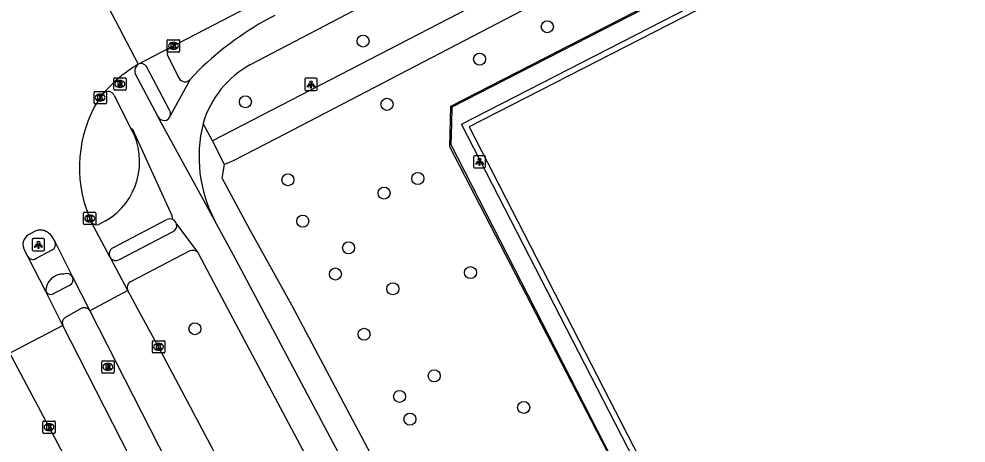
# Model space of a CAD drawing. Extents: x 158838 to 160074, y 386376 to 387776.
# Drawn here: x 159241.9 to 159318.9, y 387112 to 387146.5 of the extents above; entities that cross this region are included whole.
import ezdxf

# ---------------------------------------------------------------- set-up
doc = ezdxf.new("R2010")
doc.units = 0
for name, color, linetype in [('IMGEO_Boom', 7, 'Continuous'), ('IMGEO_Fietspad_gesloten', 7, 'Continuous'), ('IMGEO_Fietspad_open', 7, 'Continuous'), ('IMGEO_Hek', 7, 'Continuous'), ('IMGEO_Kolk', 7, 'Continuous'), ('IMGEO_Lichtpunt', 7, 'Continuous'), ('IMGEO_Rijbaan_lokaal_gesloten', 7, 'Continuous'), ('IMGEO_Rioolput', 7, 'Continuous'), ('IMGEO_Voetpad_open', 7, 'Continuous')]:
    doc.layers.add(name, color=color, linetype=linetype)

msp = doc.modelspace()

# ---------------------------------------------------------------- linework, layer by layer
at = {"layer": 'IMGEO_Boom'}
for centre in [(159284.851, 387145.872), (159269.872, 387144.705), (159279.347, 387143.236), (159260.313, 387139.774), (159271.82, 387139.565), (159274.326, 387133.536), (159263.77, 387133.437), (159271.58, 387132.353), (159264.973, 387130.069), (159268.701, 387127.909), (159278.604, 387125.892), (159267.626, 387125.778), (159272.293, 387124.581), (159256.21, 387121.334), (159269.96, 387120.879), (159275.658, 387117.504), (159272.841, 387115.834), (159282.929, 387114.938), (159273.686, 387113.987)]:
    msp.add_circle(centre, 0.489, dxfattribs=at)
at = {"layer": 'IMGEO_Fietspad_gesloten'}
for points in [[(159260.733, 387142.792), (159296.177, 387161.357), (159333.229, 387180.454)], [(159253.219, 387138.542), (159251.365, 387142.068)], [(159256.49, 387142.313), (159255.814, 387141.578)], [(159255.814, 387141.578), (159254.202, 387138.624)], [(159249.658, 387140.286), (159251.013, 387137.611)], [(159257.832, 387130.098), (159257.116, 387131.409), (159253.22, 387138.529), (159253.219, 387138.542)], [(159254.421, 387130.208), (159254.365, 387130.492), (159251.152, 387137.524), (159251.013, 387137.611)], [(159249.494, 387127.885), (159253.94, 387130.197)], [(159248.955, 387130.087), (159248.401, 387129.799)], [(159254.72, 387129.831), (159256.446, 387127.537)], [(159314.185, 387024.122), (159313.935, 387024.592), (159304.248, 387042.785), (159259.512, 387127.003), (159257.832, 387130.098)], [(159256.446, 387127.537), (159257.729, 387125.109), (159294.989, 387055.058)]]:
    msp.add_lwpolyline(points, dxfattribs=at)
for centre, radius, start, end in [((159275.078, 387123.126), 26.714, 117.62564, 134.09216), ((159251.959, 387142.293), 0.635, 123.6409, 200.77053), ((159264.55, 387135.768), 7.994, 118.51899, 163.74805), ((159249.148, 387140.044), 0.565, 25.36375, 133.17334), ((159253.694, 387138.786), 0.533, 207.17265, 342.36428), ((159267.657, 387135.299), 11.116, 165.90824, 207.89387), ((159246.124, 387134.905), 5.588, 300.44263, 28.9621), ((159254.192, 387129.719), 0.54, 64.86671, 117.75343), ((159254.194, 387129.721), 0.537, 11.79431, 65.0418), ((159248.221, 387130.318), 0.549, 211.34105, 289.16126), ((159249.786, 387127.418), 0.551, 121.9558, 201.78928)]:
    msp.add_arc(centre, radius, start, end, dxfattribs=at)
at = {"layer": 'IMGEO_Fietspad_open'}
msp.add_lwpolyline([(159243.289, 387127.028), (159244.61, 387127.75)], dxfattribs=at)
for centre, radius, start, end in [((159244.397, 387128.18), 0.48, 296.30286, 23.37574), ((159243.048, 387127.434), 0.472, 208.82184, 300.77157), ((159245.535, 387124.32), 1.457, 88.74382, 178.41565), ((159245.798, 387125.295), 0.533, 29.86378, 115.71044)]:
    msp.add_arc(centre, radius, start, end, dxfattribs=at)
at = {"layer": 'IMGEO_Hek'}
for points in [[(159277.084, 387137.99), (159277.126, 387139.373), (159346.089, 387174.713)], [(159277.882, 387137.966), (159342.113, 387170.898), (159351.718, 387152.3)], [(159295.195, 387100.781), (159295.224, 387100.798), (159277.032, 387136.274), (159277.084, 387137.99)], [(159293.422, 387107.692), (159277.882, 387137.966)]]:
    msp.add_lwpolyline(points, dxfattribs=at)
at = {"layer": 'IMGEO_Kolk'}
for p, q in [((159254.039, 387144.816), (159254.891, 387144.816)), ((159253.964, 387143.89), (159253.964, 387144.742)), ((159254.475, 387144.036), (159254.45, 387144.036)), ((159254.452, 387144.596), (159254.477, 387144.596)), ((159254.965, 387144.742), (159254.965, 387143.89)), ((159254.891, 387143.816), (159254.039, 387143.816)), ((159248.011, 387139.686), (159248.011, 387140.538)), ((159248.086, 387140.612), (159248.938, 387140.612)), ((159248.499, 387140.392), (159248.524, 387140.392)), ((159249.012, 387140.538), (159249.012, 387139.686)), ((159248.938, 387139.612), (159248.086, 387139.612)), ((159248.522, 387139.832), (159248.497, 387139.832)), ((159247.16, 387129.867), (159247.16, 387130.719)), ((159247.235, 387130.793), (159248.087, 387130.793)), ((159247.648, 387130.573), (159247.673, 387130.573)), ((159248.161, 387130.719), (159248.161, 387129.867)), ((159248.087, 387129.793), (159247.235, 387129.793)), ((159247.671, 387130.013), (159247.646, 387130.013)), ((159252.753, 387119.436), (159252.753, 387120.288)), ((159252.828, 387120.362), (159253.68, 387120.362)), ((159253.754, 387120.288), (159253.754, 387119.436)), ((159253.264, 387119.582), (159253.239, 387119.582)), ((159253.241, 387120.142), (159253.266, 387120.142)), ((159253.68, 387119.362), (159252.828, 387119.362)), ((159243.852, 387112.907), (159243.852, 387113.759)), ((159243.927, 387113.833), (159244.779, 387113.833)), ((159244.34, 387113.613), (159244.365, 387113.613)), ((159244.853, 387113.759), (159244.853, 387112.907)), ((159244.779, 387112.833), (159243.927, 387112.833)), ((159244.363, 387113.053), (159244.338, 387113.053))]:
    msp.add_line(p, q, dxfattribs=at)
for points in [[(159254.039, 387144.816), (159254.891, 387144.816)], [(159253.964, 387143.89), (159253.964, 387144.742)], [(159254.285, 387144.516), (159254.408, 387144.516), (159254.408, 387144.365), (159254.538, 387144.516), (159254.702, 387144.516), (159254.556, 387144.365), (159254.709, 387144.116), (159254.557, 387144.116), (159254.472, 387144.28), (159254.408, 387144.213), (159254.408, 387144.116), (159254.285, 387144.116), (159254.285, 387144.516)], [(159254.965, 387144.742), (159254.965, 387143.89)], [(159254.891, 387143.816), (159254.039, 387143.816)], [(159248.011, 387139.686), (159248.011, 387140.538)], [(159248.086, 387140.612), (159248.938, 387140.612)], [(159248.332, 387140.312), (159248.455, 387140.312), (159248.455, 387140.161), (159248.585, 387140.312), (159248.749, 387140.312), (159248.603, 387140.161), (159248.756, 387139.912), (159248.604, 387139.912), (159248.519, 387140.076), (159248.455, 387140.009), (159248.455, 387139.912), (159248.332, 387139.912), (159248.332, 387140.312)], [(159249.012, 387140.538), (159249.012, 387139.686)], [(159248.938, 387139.612), (159248.086, 387139.612)], [(159247.16, 387129.867), (159247.16, 387130.719)], [(159247.235, 387130.793), (159248.087, 387130.793)], [(159247.481, 387130.493), (159247.604, 387130.493), (159247.604, 387130.342), (159247.734, 387130.493), (159247.898, 387130.493), (159247.752, 387130.342), (159247.905, 387130.093), (159247.753, 387130.093), (159247.668, 387130.257), (159247.604, 387130.19), (159247.604, 387130.093), (159247.481, 387130.093), (159247.481, 387130.493)], [(159248.161, 387130.719), (159248.161, 387129.867)], [(159248.087, 387129.793), (159247.235, 387129.793)], [(159252.753, 387119.436), (159252.753, 387120.288)], [(159252.828, 387120.362), (159253.68, 387120.362)], [(159253.754, 387120.288), (159253.754, 387119.436)], [(159253.074, 387120.062), (159253.197, 387120.062), (159253.197, 387119.911), (159253.327, 387120.062), (159253.491, 387120.062), (159253.345, 387119.911), (159253.498, 387119.662), (159253.346, 387119.662), (159253.261, 387119.826), (159253.197, 387119.759), (159253.197, 387119.662), (159253.074, 387119.662), (159253.074, 387120.062)], [(159253.68, 387119.362), (159252.828, 387119.362)], [(159243.852, 387112.907), (159243.852, 387113.759)], [(159243.927, 387113.833), (159244.779, 387113.833)], [(159244.173, 387113.533), (159244.296, 387113.533), (159244.296, 387113.382), (159244.426, 387113.533), (159244.59, 387113.533), (159244.444, 387113.382), (159244.597, 387113.133), (159244.445, 387113.133), (159244.36, 387113.297), (159244.296, 387113.23), (159244.296, 387113.133), (159244.173, 387113.133), (159244.173, 387113.533)], [(159244.853, 387113.759), (159244.853, 387112.907)], [(159244.779, 387112.833), (159243.927, 387112.833)]]:
    msp.add_lwpolyline(points, dxfattribs=at)
for centre, start, end in [((159254.041, 387144.74), 91.55205, 178.44795), ((159254.041, 387144.74), 91.55205, 178.44795), ((159254.889, 387144.74), 1.55205, 88.44795), ((159254.889, 387144.74), 1.55205, 88.44795), ((159254.041, 387143.892), 181.55205, 268.44795), ((159254.041, 387143.892), 181.55205, 268.44795), ((159254.889, 387143.892), 271.55205, 358.44795), ((159254.889, 387143.892), 271.55205, 358.44795), ((159248.088, 387140.536), 91.55205, 178.44795), ((159248.088, 387140.536), 91.55205, 178.44795), ((159248.936, 387140.536), 1.55205, 88.44795), ((159248.936, 387140.536), 1.55205, 88.44795), ((159248.088, 387139.688), 181.55205, 268.44795), ((159248.088, 387139.688), 181.55205, 268.44795), ((159248.936, 387139.688), 271.55205, 358.44795), ((159248.936, 387139.688), 271.55205, 358.44795), ((159247.237, 387130.717), 91.55205, 178.44795), ((159247.237, 387130.717), 91.55205, 178.44795), ((159248.085, 387130.717), 1.55205, 88.44795), ((159248.085, 387130.717), 1.55205, 88.44795), ((159247.237, 387129.869), 181.55205, 268.44795), ((159247.237, 387129.869), 181.55205, 268.44795), ((159248.085, 387129.869), 271.55205, 358.44795), ((159248.085, 387129.869), 271.55205, 358.44795), ((159252.83, 387120.286), 91.55205, 178.44795), ((159252.83, 387120.286), 91.55205, 178.44795), ((159253.678, 387120.286), 1.55205, 88.44795), ((159253.678, 387120.286), 1.55205, 88.44795), ((159252.83, 387119.438), 181.55205, 268.44795), ((159252.83, 387119.438), 181.55205, 268.44795), ((159253.678, 387119.438), 271.55205, 358.44795), ((159253.678, 387119.438), 271.55205, 358.44795), ((159243.929, 387113.757), 91.55205, 178.44795), ((159243.929, 387113.757), 91.55205, 178.44795), ((159244.777, 387113.757), 1.55205, 88.44795), ((159244.777, 387113.757), 1.55205, 88.44795), ((159243.929, 387112.909), 181.55205, 268.44795), ((159243.929, 387112.909), 181.55205, 268.44795), ((159244.777, 387112.909), 271.55205, 358.44795), ((159244.777, 387112.909), 271.55205, 358.44795)]:
    msp.add_arc(centre, 0.0765, start, end, dxfattribs=at)
for centre, major_axis, ratio, start_param, end_param in [((159254.451, 387144.316), (-0.387, 0.002), 0.722429, 4.712389, 7.853982), ((159254.476, 387144.316), (-0.39, 0.002), 0.717154, 1.570796, 4.712389), ((159248.498, 387140.112), (-0.387, 0.002), 0.722429, 4.712389, 7.853982), ((159248.523, 387140.112), (-0.39, 0.002), 0.717154, 1.570796, 4.712389), ((159247.647, 387130.293), (-0.387, 0.002), 0.722429, 4.712389, 7.853982), ((159247.672, 387130.293), (-0.39, 0.002), 0.717154, 1.570796, 4.712389), ((159253.24, 387119.862), (-0.387, 0.002), 0.722429, 4.712389, 7.853982), ((159253.265, 387119.862), (-0.39, 0.002), 0.717154, 1.570796, 4.712389), ((159244.339, 387113.333), (-0.387, 0.002), 0.722429, 4.712389, 7.853982), ((159244.364, 387113.333), (-0.39, 0.002), 0.717154, 1.570796, 4.712389)]:
    msp.add_ellipse(centre, major_axis=major_axis, ratio=ratio, start_param=start_param, end_param=end_param, dxfattribs=at)
at = {"layer": 'IMGEO_Lichtpunt'}
for p, q in [((159265.139, 387141.59), (159265.139, 387140.783)), ((159265.139, 387141.59), (159265.139, 387140.783)), ((159266.041, 387141.685), (159265.233, 387141.685)), ((159266.041, 387141.685), (159265.233, 387141.685)), ((159266.135, 387140.783), (159266.135, 387141.59)), ((159266.135, 387140.783), (159266.135, 387141.59)), ((159265.233, 387140.689), (159266.041, 387140.689)), ((159265.233, 387140.689), (159266.041, 387140.689)), ((159278.84, 387135.295), (159278.84, 387134.488)), ((159278.84, 387135.295), (159278.84, 387134.488)), ((159279.742, 387135.39), (159278.934, 387135.39)), ((159279.742, 387135.39), (159278.934, 387135.39)), ((159279.836, 387134.488), (159279.836, 387135.295)), ((159279.836, 387134.488), (159279.836, 387135.295)), ((159278.934, 387134.394), (159279.742, 387134.394)), ((159278.934, 387134.394), (159279.742, 387134.394)), ((159243.897, 387128.655), (159243.089, 387128.655)), ((159243.897, 387128.655), (159243.089, 387128.655)), ((159242.995, 387128.56), (159242.995, 387127.753)), ((159242.995, 387128.56), (159242.995, 387127.753)), ((159243.991, 387127.753), (159243.991, 387128.56)), ((159243.991, 387127.753), (159243.991, 387128.56)), ((159243.089, 387127.659), (159243.897, 387127.659)), ((159243.089, 387127.659), (159243.897, 387127.659))]:
    msp.add_line(p, q, dxfattribs=at)
for points in [[(159265.513, 387141.254), (159265.552, 387141.226), (159265.364, 387140.964), (159265.326, 387140.991), (159265.513, 387141.254)], [(159265.615, 387141.206), (159265.662, 387141.206), (159265.662, 387140.884), (159265.615, 387140.884), (159265.615, 387141.206)], [(159265.725, 387141.226), (159265.763, 387141.253), (159265.95, 387140.991), (159265.911, 387140.963), (159265.725, 387141.226)], [(159279.214, 387134.959), (159279.253, 387134.931), (159279.065, 387134.669), (159279.027, 387134.696), (159279.214, 387134.959)], [(159279.316, 387134.911), (159279.363, 387134.911), (159279.363, 387134.589), (159279.316, 387134.589), (159279.316, 387134.911)], [(159279.426, 387134.931), (159279.464, 387134.958), (159279.651, 387134.696), (159279.612, 387134.668), (159279.426, 387134.931)], [(159243.369, 387128.224), (159243.408, 387128.196), (159243.22, 387127.934), (159243.182, 387127.961), (159243.369, 387128.224)], [(159243.471, 387128.176), (159243.518, 387128.176), (159243.518, 387127.854), (159243.471, 387127.854), (159243.471, 387128.176)], [(159243.581, 387128.196), (159243.619, 387128.223), (159243.806, 387127.961), (159243.767, 387127.933), (159243.581, 387128.196)]]:
    msp.add_lwpolyline(points, dxfattribs=at)
for centre in [(159265.638, 387141.388), (159279.339, 387135.093), (159243.494, 387128.358)]:
    msp.add_circle(centre, 0.0994, dxfattribs=at)
for centre, start, end in [((159265.233, 387141.59), 90, 180), ((159265.233, 387141.59), 90, 180), ((159266.041, 387141.59), 0, 90), ((159266.041, 387141.59), 0, 90), ((159265.233, 387140.783), 180, 270), ((159265.233, 387140.783), 180, 270), ((159266.041, 387140.783), 270, 0), ((159266.041, 387140.783), 270, 360), ((159278.934, 387135.295), 90, 180), ((159278.934, 387135.295), 90, 180), ((159279.742, 387135.295), 0, 90), ((159279.742, 387135.295), 0, 90), ((159278.934, 387134.488), 180, 270), ((159278.934, 387134.488), 180, 270), ((159279.742, 387134.488), 270, 0), ((159279.742, 387134.488), 270, 360), ((159243.089, 387128.56), 90, 180), ((159243.089, 387128.56), 90, 180), ((159243.897, 387128.56), 0, 90), ((159243.897, 387128.56), 0, 90), ((159243.089, 387127.753), 180, 270), ((159243.089, 387127.753), 180, 270), ((159243.897, 387127.753), 270, 0), ((159243.897, 387127.753), 270, 360)]:
    msp.add_arc(centre, 0.0946, start, end, dxfattribs=at)
at = {"layer": 'IMGEO_Rijbaan_lokaal_gesloten'}
for points in [[(159254.151, 387144.153), (159304.545, 387170.319), (159330.468, 387183.657)], [(159248.824, 387148.143), (159251.607, 387142.822)], [(159251.607, 387142.822), (159254.151, 387144.153)], [(159248.37, 387139.916), (159248.761, 387140.456)], [(159247.752, 387130.032), (159247.587, 387130.505)], [(159247.752, 387130.032), (159249.274, 387127.213)], [(159242.716, 387128.988), (159243.196, 387129.247), (159243.25, 387129.274), (159243.331, 387129.309), (159243.415, 387129.335), (159243.501, 387129.355), (159243.588, 387129.366), (159243.676, 387129.369), (159243.764, 387129.365), (159243.852, 387129.353), (159243.938, 387129.333), (159244.021, 387129.305), (159244.102, 387129.27), (159244.18, 387129.228), (159244.253, 387129.18), (159244.322, 387129.125), (159244.385, 387129.064), (159244.443, 387128.997), (159244.495, 387128.926), (159244.54, 387128.85), (159244.838, 387128.371)], [(159244.838, 387128.371), (159246.261, 387125.561)], [(159242.634, 387127.206), (159242.387, 387127.66)], [(159244.079, 387124.36), (159242.634, 387127.206)], [(159249.274, 387127.213), (159249.335, 387127.101)], [(159250.755, 387124.426), (159249.335, 387127.101)], [(159246.261, 387125.561), (159247.673, 387122.786)], [(159245.482, 387121.606), (159244.079, 387124.36)], [(159250.755, 387124.426), (159247.673, 387122.786)], [(159289.372, 387051.973), (159282.971, 387063.93), (159280.972, 387067.73), (159273.362, 387081.973), (159253.253, 387119.862), (159251.577, 387122.927), (159250.755, 387124.426)], [(159247.673, 387122.786), (159284.887, 387049.796), (159284.892, 387049.786)], [(159245.482, 387121.606), (159241.175, 387119.339)], [(159282.694, 387048.649), (159245.482, 387121.606)], [(159279.646, 387046.923), (159274.342, 387056.94), (159265.209, 387074.119), (159255.82, 387091.76), (159244.354, 387113.334), (159241.175, 387119.339)]]:
    msp.add_lwpolyline(points, dxfattribs=at)
for centre, radius, start, end in [((159257.271, 387133.114), 11.239, 120.26142, 139.21494), ((159257.28, 387134.437), 10.46, 148.40934, 202.0785), ((159243.168, 387128.171), 0.933, 118.96237, 213.20891)]:
    msp.add_arc(centre, radius, start, end, dxfattribs=at)
at = {"layer": 'IMGEO_Rioolput'}
for p, q in [((159249.687, 387141.719), (159250.539, 387141.719)), ((159249.612, 387140.793), (159249.612, 387141.645)), ((159250.1, 387141.499), (159250.125, 387141.499)), ((159250.613, 387141.645), (159250.613, 387140.793)), ((159250.539, 387140.719), (159249.687, 387140.719)), ((159250.123, 387140.939), (159250.098, 387140.939)), ((159248.637, 387117.804), (159248.637, 387118.656)), ((159248.712, 387118.73), (159249.564, 387118.73)), ((159249.638, 387118.656), (159249.638, 387117.804)), ((159249.148, 387117.95), (159249.123, 387117.95)), ((159249.125, 387118.51), (159249.15, 387118.51)), ((159249.564, 387117.73), (159248.712, 387117.73))]:
    msp.add_line(p, q, dxfattribs=at)
for points in [[(159249.687, 387141.719), (159250.539, 387141.719)], [(159249.612, 387140.793), (159249.612, 387141.645)], [(159250.201, 387141.417), (159249.949, 387141.419), (159249.949, 387141.019)], [(159249.949, 387141.019), (159250.073, 387141.019), (159250.073, 387141.181), (159250.084, 387141.181)], [(159250.127, 387141.338), (159250.073, 387141.338), (159250.073, 387141.257)], [(159250.073, 387141.257), (159250.125, 387141.257)], [(159250.131, 387141.152), (159250.202, 387141.019), (159250.342, 387141.019), (159250.277, 387141.145)], [(159250.613, 387141.645), (159250.613, 387140.793)], [(159250.539, 387140.719), (159249.687, 387140.719)], [(159248.637, 387117.804), (159248.637, 387118.656)], [(159248.712, 387118.73), (159249.564, 387118.73)], [(159249.638, 387118.656), (159249.638, 387117.804)], [(159249.226, 387118.428), (159248.974, 387118.43), (159248.974, 387118.03)], [(159248.974, 387118.03), (159249.098, 387118.03), (159249.098, 387118.192), (159249.109, 387118.192)], [(159249.152, 387118.349), (159249.098, 387118.349), (159249.098, 387118.268)], [(159249.098, 387118.268), (159249.15, 387118.268)], [(159249.156, 387118.163), (159249.227, 387118.03), (159249.367, 387118.03), (159249.302, 387118.156)], [(159249.564, 387117.73), (159248.712, 387117.73)]]:
    msp.add_lwpolyline(points, dxfattribs=at)
for centre, radius, start, end in [((159249.689, 387141.643), 0.0765, 91.55205, 178.44795), ((159249.689, 387141.643), 0.0765, 91.55205, 178.44795), ((159250.537, 387141.643), 0.0765, 1.55205, 88.44795), ((159250.537, 387141.643), 0.0765, 1.55205, 88.44795), ((159250.083, 387141.128), 0.0533, 26.02933, 88.69889), ((159250.109, 387141.446), 0.19, 274.7715, 282.96867), ((159250.133, 387141.242), 0.0964, 77.00612, 93.18647), ((159250.147, 387141.299), 0.0378, 276.66336, 79.67722), ((159250.2, 387141.307), 0.109, 350.36119, 89.41601), ((159250.198, 387141.307), 0.112, 277.58423, 350.98172), ((159250.182, 387141.092), 0.108, 29.51342, 73.79051), ((159249.689, 387140.795), 0.0765, 181.55205, 268.44795), ((159249.689, 387140.795), 0.0765, 181.55205, 268.44795), ((159250.537, 387140.795), 0.0765, 271.55205, 358.44795), ((159250.537, 387140.795), 0.0765, 271.55205, 358.44795), ((159248.714, 387118.654), 0.0765, 91.55205, 178.44795), ((159248.714, 387118.654), 0.0765, 91.55205, 178.44795), ((159249.562, 387118.654), 0.0765, 1.55205, 88.44795), ((159249.562, 387118.654), 0.0765, 1.55205, 88.44795), ((159249.108, 387118.139), 0.0533, 26.02933, 88.69889), ((159249.134, 387118.457), 0.19, 274.7715, 282.96867), ((159249.158, 387118.253), 0.0964, 77.00612, 93.18647), ((159249.172, 387118.31), 0.0378, 276.66336, 79.67722), ((159249.225, 387118.318), 0.109, 350.36119, 89.41601), ((159249.223, 387118.318), 0.112, 277.58423, 350.98172), ((159249.207, 387118.103), 0.108, 29.51342, 73.79051), ((159248.714, 387117.806), 0.0765, 181.55205, 268.44795), ((159248.714, 387117.806), 0.0765, 181.55205, 268.44795), ((159249.562, 387117.806), 0.0765, 271.55205, 358.44795), ((159249.562, 387117.806), 0.0765, 271.55205, 358.44795)]:
    msp.add_arc(centre, radius, start, end, dxfattribs=at)
for centre, major_axis, ratio, start_param, end_param in [((159250.099, 387141.219), (-0.387, 0.002), 0.722429, 4.712389, 7.853982), ((159250.124, 387141.219), (-0.39, 0.002), 0.717154, 1.570796, 4.712389), ((159249.124, 387118.23), (-0.387, 0.002), 0.722429, 4.712389, 7.853982), ((159249.149, 387118.23), (-0.39, 0.002), 0.717154, 1.570796, 4.712389)]:
    msp.add_ellipse(centre, major_axis=major_axis, ratio=ratio, start_param=start_param, end_param=end_param, dxfattribs=at)
at = {"layer": 'IMGEO_Voetpad_open'}
for points in [[(159338.246, 387178.286), (159257.63, 387136.587)], [(159339.149, 387176.517), (159262.833, 387136.799), (159259.325, 387134.973), (159258.621, 387134.669)], [(159295.195, 387100.781), (159294.646, 387101.849), (159276.931, 387136.101), (159277.002, 387139.428), (159341.154, 387172.331)], [(159293.833, 387107.905), (159293.422, 387107.692), (159277.882, 387137.966), (159342.113, 387170.898)], [(159312.621, 387071.338), (159327.522, 387042.338), (159390.868, 387074.876), (159369.62, 387116.222), (159341.852, 387170.195), (159341.327, 387169.926), (159306.253, 387151.947), (159278.51, 387137.726), (159293.833, 387107.905)], [(159254.002, 387143.488), (159254.906, 387141.705)], [(159254.139, 387139.079), (159252.279, 387142.626)], [(159257.63, 387136.587), (159256.875, 387138.005)], [(159258.621, 387134.669), (159257.63, 387136.587)], [(159343.9, 386973.093), (159329.563, 387000), (159317.744, 387022.183), (159315.894, 387025.664), (159305.108, 387045.958), (159287.565, 387078.987), (159274.488, 387103.639), (159264.081, 387123.241), (159260.709, 387129.351), (159258.414, 387133.568), (159258.621, 387134.669)], [(159250.026, 387126.92), (159254.43, 387129.234)], [(159255.799, 387127.655), (159250.982, 387125.153)], [(159244.729, 387124.184), (159246.046, 387124.884)], [(159247.673, 387122.786), (159247.646, 387122.825), (159247.616, 387122.862), (159247.583, 387122.895), (159247.547, 387122.926), (159247.508, 387122.953), (159247.467, 387122.976), (159247.424, 387122.996), (159247.379, 387123.012), (159247.333, 387123.024), (159247.287, 387123.032), (159247.239, 387123.035), (159247.192, 387123.035), (159247.145, 387123.03), (159247.099, 387123.021), (159247.053, 387123.007), (159247.009, 387122.99), (159246.972, 387122.972), (159245.718, 387122.273), (159245.679, 387122.253), (159245.642, 387122.229), (159245.607, 387122.202), (159245.574, 387122.172), (159245.544, 387122.14), (159245.518, 387122.104), (159245.494, 387122.067), (159245.475, 387122.028), (159245.458, 387121.987), (159245.446, 387121.944), (159245.437, 387121.901), (159245.432, 387121.857), (159245.431, 387121.813), (159245.434, 387121.769), (159245.441, 387121.726), (159245.452, 387121.683), (159245.466, 387121.641), (159245.482, 387121.606)]]:
    msp.add_lwpolyline(points, dxfattribs=at)
for centre, radius, start, end in [((159254.443, 387143.738), 0.507, 125.12986, 209.6119), ((159251.83, 387142.336), 0.535, 32.88331, 114.59628), ((159255.404, 387141.959), 0.559, 207.00768, 317.06795), ((159253.694, 387138.786), 0.533, 342.3485, 33.41778), ((159254.189, 387129.72), 0.542, 296.36625, 11.8163), ((159249.787, 387127.419), 0.553, 215.07659, 295.56693), ((159256.034, 387127.111), 0.593, 45.97836, 113.34961), ((159245.772, 387125.344), 0.535, 300.83253, 23.93011), ((159251.246, 387124.671), 0.549, 118.77677, 206.54211), ((159244.493, 387124.599), 0.478, 210.05739, 299.64132)]:
    msp.add_arc(centre, radius, start, end, dxfattribs=at)

doc.saveas('drawing.dxf')
